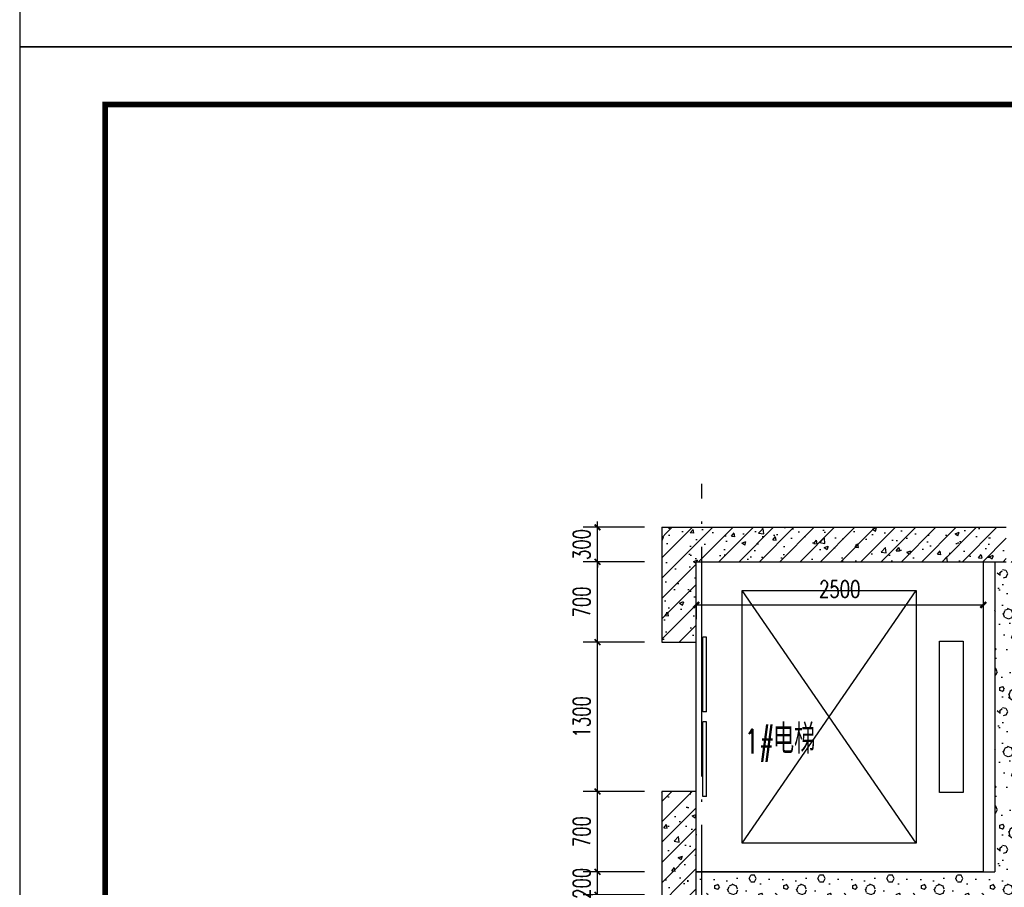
# Model space of a CAD drawing. Extents: x 797781 to 1255204, y 21234 to 1024248.
# Tile 856 of 1056: x 1146159 to 1154736, y 597695 to 605251. Entities that reach past the tile are written whole.
import ezdxf

# ---------------------------------------------------------------- set-up
doc = ezdxf.new("R2010")
doc.units = 0
doc.header["$LTSCALE"] = 1000
doc.header["$MEASUREMENT"] = 0
doc.linetypes.add('230303生产综合楼-平面图_t8$0$DOTE', pattern=[2.42, 2, -0.2, 0.02, -0.2])
for name, color, linetype in [('230303生产综合楼-平面图_t8$0$A-PLAN-EVTR', 2, 'Continuous'), ('230303生产综合楼-平面图_t8$0$DOTE', 1, '230303生产综合楼-平面图_t8$0$DOTE'), ('230303生产综合楼-平面图_t8$0$H-楼板留洞', 6, 'Continuous'), ('230303生产综合楼-平面图_t8$0$PUB_DIM', 3, 'Continuous'), ('230303生产综合楼-平面图_t8$0$PUB_HATCH', 8, 'Continuous'), ('230303生产综合楼-平面图_t8$0$PUB_TEXT', 7, 'Continuous'), ('230303生产综合楼-平面图_t8$0$WALL', 40, 'Continuous'), ('230303生产综合楼-平面图_t8$0$WINDOW', 4, 'Continuous'), ('PUB_DIM', 3, 'Continuous'), ('PUB_TITLE', 4, 'Continuous')]:
    doc.layers.add(name, color=color, linetype=linetype)
doc.styles.add('230303生产综合楼-平面图_t8$0$_TCH_DIM', font='SIMPLEX', dxfattribs={"bigfont": 'GBCBIG'})
doc.styles.add('230303生产综合楼-平面图_T8$0$_TCH_DIM_T3', font='SIMPLEX', dxfattribs={"width": 0.705882, "bigfont": 'GBCBIG'})
doc.styles.add('_TCH_DIM_T3', font='SIMPLEX', dxfattribs={"width": 0.705882, "bigfont": 'GBCBIG'})
doc.dimstyles.new('230303生产综合楼-平面图_T8$0$_TCH_ARCH&&50', dxfattribs={"dimtxt": 148.75, "dimasz": 50, "dimexe": 125, "dimexo": 150, "dimgap": 63.125, "dimtad": 1, "dimdec": 0, "dimzin": 0, "dimdsep": 46, "dimtxsty": '230303生产综合楼-平面图_T8$0$_TCH_DIM_T3', "dimblk": '230303生产综合楼-平面图_t8$0$_ArchTick', "dimcen": 0.09, "dimclrt": 7, "dimazin": 2, "dimtfac": 1, "dimtdec": 0, "dimtix": 1, "dimtmove": 2, "dimatfit": 3, "dimfxl": 1, "dimtolj": 1, "dimtzin": 0, "dimarcsym": 0})
doc.dimstyles.new('_TCH_ARCH&&50', dxfattribs={"dimtxt": 148.75, "dimasz": 50, "dimexe": 125, "dimexo": 150, "dimgap": 63.125, "dimtad": 1, "dimdec": 0, "dimzin": 0, "dimdsep": 46, "dimtxsty": '_TCH_DIM_T3', "dimblk": 'ARCHTICK', "dimcen": 0.09, "dimclrt": 7, "dimazin": 2, "dimtfac": 1, "dimtdec": 0, "dimtix": 1, "dimtmove": 2, "dimatfit": 3, "dimfxl": 1, "dimtolj": 1, "dimtzin": 0, "dimarcsym": 0})
pattern_1 = [(0, (177, -183), (300, 600), [0, -600]), (0, (-174, -264), (300, 600), [0, -600]), (0, (21, -270), (300, 600), [0, -600]), (0, (234, -93), (300, 600), [0, -600]), (0, (-15, -300), (300, 600), [0, -600]), (0, (294, 285), (300, 600), [0, -600]), (0, (111, 237), (300, 600), [0, -600]), (0, (207, 162), (300, 600), [0, -600]), (0, (-282, 150), (300, 600), [0, -600]), (0, (12, 123), (300, 600), [0, -600]), (0, (-102, -30), (300, 600), [0, -600]), (0, (-96, -255), (300, 600), [0, -600]), (0, (129, -279), (300, 600), [0, -600]), (0, (294, -15), (300, 600), [0, -600]), (0, (-267, -108), (300, 600), [0, -600]), (0, (-216, -6), (300, 600), [0, -600]), (0, (18, -48), (300, 600), [0, -600]), (0, (-66, -135), (300, 600), [0, -600]), (0, (-114, 63), (300, 600), [0, -600]), (0, (-39, 288), (300, 600), [0, -600]), (0, (-243, -234), (300, 600), [0, -600]), (0, (87, 165), (300, 600), [0, -600]), (0, (-192, 174), (300, 600), [0, -600]), (0, (-240, 252), (300, 600), [0, -600]), (130.601294, (257.143, 97.143), (-1499.9999834, 1800.0000079), [26.34155, -11037.111]), (18.434949, (214.29, 108.57), (1499.9999945, 599.9999956), [27.10524, -3767.6279]), (90, (214.3, 82.86), (300, 600), [25.71428, -1174.28565]), (161.565051, (240, 74.29), (-1500.0000076, 599.999955), [27.10524, -3767.6279]), (53.130102, (240, 74.29), (300.000001, 600), [28.57143, -2971.4285]), (135, (262.86, -231.43), (-300.000036, 599.99996), [24.24366, -1672.8126]), (45, (228.57, -231.43), (299.999998, 599.999998), [24.24366, -1672.8126]), (135, (245.71, -248.57), (-300.000036, 599.99996), [24.24366, -1672.8126]), (45, (245.71, -248.57), (299.999998, 599.999998), [24.24366, -1672.8126]), (116.56505, (-25.7, 171.43), (-5e-05, 1199.99997), [31.94383, -638.8765]), (180, (-40, 200), (-300, 600), [34.28572, -565.71425]), (63.43495, (-88.57, 171.43), (3e-06, 1200), [31.94383, -638.8765]), (116.56505, (-74.3, 142.86), (-5e-05, 1199.99997), [31.94383, -638.8765]), (0, (-74.3, 142.86), (300, 600), [34.28572, -565.71425]), (63.43495, (-40, 142.86), (3e-06, 1200), [31.94383, -638.8765]), (107.102728, (200, -31.429), (-899.9999656, 3000.00000484), [38.86135, -16282.9025]), (143.972626, (188.57, 5.714), (-5699.9999277, 4199.9999952), [38.86135, -8122.02]), (180, (157.14, 28.6), (-300, 600), [37.14286, -562.8571]), (36.0273733, (88.57, 5.714), (5699.9999579, 4199.9999547), [38.86135, -8122.02]), (71.565051, (77.14, -28.57), (900.0000046, 2999.999995), [36.14032, -3758.5928]), (107.102728, (88.571, -65.714), (-899.9999656, 3000.00000484), [38.86135, -16282.9025]), (143.972626, (120, -88.57), (-5699.9999277, 4199.9999952), [38.86135, -8122.02]), (0, (120, -88.6), (300, 600), [37.14286, -562.8571]), (36.0273733, (157.143, -88.57), (5699.9999579, 4199.9999547), [38.86135, -8122.02]), (71.565051, (188.57, -65.71), (900.0000046, 2999.999995), [36.14032, -3758.5928]), (150.255118, (205.714, 248.57), (-900.000002, 599.9999926), [23.03502, -4814.3196]), (90, (185.7, 237.14), (300, 600), [22.85714, -1177.14275]), (29.744881, (185.714, 237.14), (900.0000005, 599.999997), [23.03502, -4814.3196]), (116.56505, (65.7, -177.14), (-5e-05, 1199.99997), [31.94383, -638.8765]), (168.690067, (51.43, -148.57), (-2700.000002, 599.999985), [29.13725, -6089.6855]), (41.185925, (0, -162.857), (7499.99995456, 6599.9999423), [30.37184, -12725.802]), (90, (0, -191.43), (300, 600), [28.57143, -1171.4285]), (138.814074, (22.857, -211.429), (-7499.9998667, 6600.00004204), [30.37184, -12725.802]), (16.6992442, (22.857, -211.429), (9899.9999255, 2999.9999686), [29.82945, -12498.5375]), (60.945396, (51.43, -202.857), (299.9999992, 599.9999947), [29.41609, -12325.3395]), (109.983106, (-185.714, 74.286), (-1500.00000565, 4199.9999889), [33.442, -14012.1975]), (155.556045, (-197.143, 105.714), (-3900.00001487, 1799.9999626), [34.52299, -14465.1315]), (24.4439547, (-260, 105.714), (3900.00000195, 1799.99999134), [34.52299, -14465.1315]), (70.0168934, (-271.429, 74.286), (1500.0000045, 4199.9999896), [33.442, -14012.1975]), (109.983106, (-260, 42.857), (-1500.00000565, 4199.9999889), [33.442, -14012.1975]), (160.016893, (-228.57, 31.43), (-1500.0000009, 599.9999727), [33.442, -6989.3775]), (19.9831065, (-228.57, 31.43), (1499.9999918, 599.999999), [33.442, -6989.3775]), (70.0168934, (-197.143, 42.857), (1500.0000045, 4199.9999896), [33.442, -14012.1975]), (122.005383, (37.14, 20), (-300.0000403, 599.9999694), [26.95423, -5633.434]), (18.434949, (-2.86, 34.29), (1499.9999945, 599.9999956), [27.10524, -3767.6279]), (90, (-2.86, 8.57), (300, 600), [25.71428, -1174.28565]), (161.565051, (22.86, 0), (-1500.0000076, 599.999955), [27.10524, -3767.6279]), (54.4623222, (22.857, 0), (2099.999997, 2999.9999955), [24.57807, -10298.2115]), (116.56505, (-137.14, -125.7), (-5e-05, 1199.99997), [31.94383, -638.8765]), (180, (-151.4, -97.14), (-300, 600), [31.42857, -568.5714]), (59.0362434, (-200, -125.714), (300.000001, 599.999997), [33.31973, -6963.822]), (120.963756, (-182.857, -154.286), (-300.000041, 599.9999724), [33.31973, -6963.822]), (0, (-182.86, -154.3), (300, 600), [31.42857, -568.5714]), (63.43495, (-151.43, -154.3), (3e-06, 1200), [31.94383, -638.8765])]
pattern_2 = [(45, (0, 0), (-88.388348, 88.388348), []), (50, (0, 0), (358.63009, -31.37607), [37.5, -412.5]), (355, (0, 0), (-69.37567, 376.09607), [30, -330]), (100.4514, (29.9, -2.6), (289.25469, 344.71977), [31.8701, -350.57106]), (46.1842, (0, 100), (533.62052, -82.7595), [56.25, -618.75]), (96.6356, (44.47, 93.1), (467.33135, 487.05894), [47.80514, -525.8565]), (351.1842, (0, 100), (467.33097, 487.0593), [45, -495]), (21, (50, 75), (298.453526, -201.309445), [37.5, -412.5]), (326, (50, 75), (121.65767, 362.57502), [30, -330]), (71.4514, (74.87, 58.22), (420.11131, 161.26525), [31.8701, -350.57106]), (37.5, (0, 0), (6.079928, 166.446927), [0, -326, 0, -335, 0, -331.25]), (7.5, (0, 0), (131.534769, 197.205856), [0, -191, 0, -318.5, 0, -126.25]), (327.5, (-111.5, 0), (266.911218, -11.277436), [0, -125, 0, -390, 0, -517.5]), (317.5, (-161.5, 0), (291.593085, 50.05249), [0, -162.5, 0, -259, 0, -367.5])]

# ---------------------------------------------------------------- blocks, each defined once
blk = doc.blocks.new('_ArchTick')
at = {"color": 0, "linetype": 'ByBlock', "const_width": 0.4}
blk.add_lwpolyline([(-0.5, -0.5), (0.5, 0.5)], dxfattribs=at)
blk = doc.blocks.new('*D2515')
at = {"layer": 'Defpoints', "color": 0, "transparency": 16777216}
for p in [(1152052.7, 600302), (1154552.7, 600302), (1154552.7, 600154.7)]:
    blk.add_point(p, dxfattribs=at)
at = {"layer": 'PUB_DIM', "color": 0, "lineweight": -2, "transparency": 16777216}
for p, q in [((1152052.7, 600154.7), (1154552.7, 600154.7)), ((1152052.7, 600152), (1152052.7, 600029.7)), ((1154552.7, 600152), (1154552.7, 600029.7))]:
    blk.add_line(p, q, dxfattribs=at)
at = {"layer": 'PUB_DIM', "color": 0, "lineweight": -2, "transparency": 16777216, "xscale": 50, "yscale": 50, "zscale": 50, "rotation": 180}
blk.add_blockref('_ArchTick', (1152052.7, 600154.7), dxfattribs=at)
at = {"layer": 'PUB_DIM', "color": 0, "lineweight": -2, "transparency": 16777216, "xscale": 50, "yscale": 50, "zscale": 50}
blk.add_blockref('_ArchTick', (1154552.7, 600154.7), dxfattribs=at)
at = {"layer": 'PUB_DIM', "color": 7, "transparency": 16777216, "insert": (1153302.7, 600292.2), "char_height": 148.75, "attachment_point": 5, "style": '_TCH_DIM_T3'}
blk.add_mtext('\\A1;2500', dxfattribs=at)
blk = doc.blocks.new('230303生产综合楼-平面图_t8$0$_ArchTick')
at = {"color": 0, "linetype": 'ByBlock', "const_width": 0.3}
blk.add_lwpolyline([(-0.5, -0.5), (0.5, 0.5)], dxfattribs=at)
blk = doc.blocks.new('*D3773')
at = {"layer": '230303生产综合楼-平面图_t8$0$PUB_DIM', "color": 0, "lineweight": -2, "transparency": 16777216}
for p, q in [((1151192.5, 597830), (1151192.5, 597880)), ((1151602.7, 597830), (1151067.5, 597830)), ((1151192.5, 597630), (1151192.5, 597830)), ((1151602.7, 597630), (1151067.5, 597630)), ((1151192.5, 597630), (1151192.5, 597580))]:
    blk.add_line(p, q, dxfattribs=at)
at = {"layer": 'Defpoints', "color": 0, "transparency": 16777216}
for p in [(1151192.5, 597830), (1151752.7, 597830), (1151752.7, 597630)]:
    blk.add_point(p, dxfattribs=at)
at = {"layer": '230303生产综合楼-平面图_t8$0$PUB_DIM', "color": 0, "lineweight": -2, "transparency": 16777216, "xscale": 50, "yscale": 50, "zscale": 50}
for p, rotation in [((1151192.5, 597830), 270), ((1151192.5, 597630), 90)]:
    blk.add_blockref('230303生产综合楼-平面图_t8$0$_ArchTick', p, dxfattribs=dict(at, rotation=rotation))
at = {"layer": '230303生产综合楼-平面图_t8$0$PUB_DIM', "color": 7, "transparency": 16777216, "insert": (1151055, 597730), "char_height": 148.75, "attachment_point": 5, "rotation": 90, "style": '230303生产综合楼-平面图_T8$0$_TCH_DIM_T3'}
blk.add_mtext('\\A1;200', dxfattribs=at)
blk = doc.blocks.new('*D3774')
at = {"layer": '230303生产综合楼-平面图_t8$0$PUB_DIM', "color": 0, "lineweight": -2, "transparency": 16777216}
for p, q in [((1151602.7, 598530), (1151067.5, 598530)), ((1151192.5, 597830), (1151192.5, 598530)), ((1151602.7, 597830), (1151067.5, 597830))]:
    blk.add_line(p, q, dxfattribs=at)
at = {"layer": 'Defpoints', "color": 0, "transparency": 16777216}
for p in [(1151192.5, 598530), (1151752.7, 598530), (1151752.7, 597830)]:
    blk.add_point(p, dxfattribs=at)
at = {"layer": '230303生产综合楼-平面图_t8$0$PUB_DIM', "color": 0, "lineweight": -2, "transparency": 16777216, "xscale": 50, "yscale": 50, "zscale": 50}
for p, rotation in [((1151192.5, 598530), 90), ((1151192.5, 597830), 270)]:
    blk.add_blockref('230303生产综合楼-平面图_t8$0$_ArchTick', p, dxfattribs=dict(at, rotation=rotation))
at = {"layer": '230303生产综合楼-平面图_t8$0$PUB_DIM', "color": 7, "transparency": 16777216, "insert": (1151055, 598180), "char_height": 148.75, "attachment_point": 5, "rotation": 90, "style": '230303生产综合楼-平面图_T8$0$_TCH_DIM_T3'}
blk.add_mtext('\\A1;700', dxfattribs=at)
blk = doc.blocks.new('*D3775')
at = {"layer": '230303生产综合楼-平面图_t8$0$PUB_DIM', "color": 0, "lineweight": -2, "transparency": 16777216}
for p, q in [((1151602.7, 599830), (1151067.5, 599830)), ((1151192.5, 598530), (1151192.5, 599830)), ((1151602.7, 598530), (1151067.5, 598530))]:
    blk.add_line(p, q, dxfattribs=at)
at = {"layer": 'Defpoints', "color": 0, "transparency": 16777216}
for p in [(1151192.5, 599830), (1151752.7, 599830), (1151752.7, 598530)]:
    blk.add_point(p, dxfattribs=at)
at = {"layer": '230303生产综合楼-平面图_t8$0$PUB_DIM', "color": 0, "lineweight": -2, "transparency": 16777216, "xscale": 50, "yscale": 50, "zscale": 50}
for p, rotation in [((1151192.5, 599830), 90), ((1151192.5, 598530), 270)]:
    blk.add_blockref('230303生产综合楼-平面图_t8$0$_ArchTick', p, dxfattribs=dict(at, rotation=rotation))
at = {"layer": '230303生产综合楼-平面图_t8$0$PUB_DIM', "color": 7, "transparency": 16777216, "insert": (1151055, 599180), "char_height": 148.75, "attachment_point": 5, "rotation": 90, "style": '230303生产综合楼-平面图_T8$0$_TCH_DIM_T3'}
blk.add_mtext('\\A1;1300', dxfattribs=at)
blk = doc.blocks.new('*D3776')
at = {"layer": '230303生产综合楼-平面图_t8$0$PUB_DIM', "color": 0, "lineweight": -2, "transparency": 16777216}
for p, q in [((1151602.7, 600530), (1151067.5, 600530)), ((1151192.5, 599830), (1151192.5, 600530)), ((1151602.7, 599830), (1151067.5, 599830))]:
    blk.add_line(p, q, dxfattribs=at)
at = {"layer": 'Defpoints', "color": 0, "transparency": 16777216}
for p in [(1151192.5, 600530), (1151752.7, 600530), (1151752.7, 599830)]:
    blk.add_point(p, dxfattribs=at)
at = {"layer": '230303生产综合楼-平面图_t8$0$PUB_DIM', "color": 0, "lineweight": -2, "transparency": 16777216, "xscale": 50, "yscale": 50, "zscale": 50}
for p, rotation in [((1151192.5, 600530), 90), ((1151192.5, 599830), 270)]:
    blk.add_blockref('230303生产综合楼-平面图_t8$0$_ArchTick', p, dxfattribs=dict(at, rotation=rotation))
at = {"layer": '230303生产综合楼-平面图_t8$0$PUB_DIM', "color": 7, "transparency": 16777216, "insert": (1151055, 600180), "char_height": 148.75, "attachment_point": 5, "rotation": 90, "style": '230303生产综合楼-平面图_T8$0$_TCH_DIM_T3'}
blk.add_mtext('\\A1;700', dxfattribs=at)
blk = doc.blocks.new('*D3777')
at = {"layer": '230303生产综合楼-平面图_t8$0$PUB_DIM', "color": 0, "lineweight": -2, "transparency": 16777216}
for p, q in [((1151602.7, 600830), (1151067.5, 600830)), ((1151192.5, 600830), (1151192.5, 600880)), ((1151192.5, 600530), (1151192.5, 600830)), ((1151602.7, 600530), (1151067.5, 600530)), ((1151192.5, 600530), (1151192.5, 600480))]:
    blk.add_line(p, q, dxfattribs=at)
at = {"layer": 'Defpoints', "color": 0, "transparency": 16777216}
for p in [(1151192.5, 600830), (1151752.7, 600830), (1151752.7, 600530)]:
    blk.add_point(p, dxfattribs=at)
at = {"layer": '230303生产综合楼-平面图_t8$0$PUB_DIM', "color": 0, "lineweight": -2, "transparency": 16777216, "xscale": 50, "yscale": 50, "zscale": 50}
for p, rotation in [((1151192.5, 600830), 270), ((1151192.5, 600530), 90)]:
    blk.add_blockref('230303生产综合楼-平面图_t8$0$_ArchTick', p, dxfattribs=dict(at, rotation=rotation))
at = {"layer": '230303生产综合楼-平面图_t8$0$PUB_DIM', "color": 7, "transparency": 16777216, "insert": (1151055, 600680), "char_height": 148.75, "attachment_point": 5, "rotation": 90, "style": '230303生产综合楼-平面图_T8$0$_TCH_DIM_T3'}
blk.add_mtext('\\A1;300', dxfattribs=at)
blk = doc.blocks.new('230303生产综合楼-平面图_t8$0$$DORLIB2D$00000127')
at = {"color": 0}
for points in [[(-0.5333, 0.7949), (-0.5333, 0.6904)], [(-0.0333, 0.7949), (-0.5333, 0.7949)], [(-0.0333, 0.7949), (-0.0333, 0.6904)], [(0.5333, 0.7949), (0.0333, 0.7949)], [(0.0333, 0.7949), (0.0333, 0.6904)], [(0.5333, 0.7949), (0.5333, 0.6904)], [(-0.0333, 0.6904), (-0.5333, 0.6904)], [(0.5333, 0.6904), (0.0333, 0.6904)], [(0.5, 0.5), (-0.5, 0.5)]]:
    blk.add_lwpolyline(points, dxfattribs=at)

msp = doc.modelspace()

# ---------------------------------------------------------------- hatches: boundary and pattern name
at = {"layer": '230303生产综合楼-平面图_t8$0$PUB_HATCH'}
h = msp.add_hatch(dxfattribs=at)
h.set_pattern_fill('钢筋混凝土', color=256, scale=50, style=0)
h.set_pattern_definition(pattern_2)
h.paths.add_polyline_path([(1151752.7, 600830), (1152052.7, 600530), (1154752.7, 600530), (1154752.7, 600830)])
h = msp.add_hatch(dxfattribs=at)
h.set_pattern_fill('钢筋混凝土', color=256, scale=50, style=0)
h.set_pattern_definition(pattern_2)
h.paths.add_polyline_path([(1151752.7, 600830), (1151752.7, 599830), (1152052.7, 599830), (1152052.7, 600530)])
h = msp.add_hatch(dxfattribs=at)
h.set_pattern_fill('加气混凝土', color=256, scale=50, style=0)
h.set_pattern_definition(pattern_1)
h.paths.add_polyline_path([(1154852.7, 600530), (1154652.7, 600530), (1154652.7, 599830), (1154786.1, 599830), (1154852.7, 599930)])
h = msp.add_hatch(dxfattribs=at)
h.set_pattern_fill('加气混凝土', color=256, scale=50, style=0)
h.set_pattern_definition(pattern_1)
h.paths.add_polyline_path([(1154786.1, 599830), (1154652.7, 599830), (1154652.7, 597830), (1154719.4, 597730), (1154852.7, 597730), (1154852.7, 599730)])
h = msp.add_hatch(dxfattribs=at)
h.set_pattern_fill('钢筋混凝土', color=256, scale=50, style=0)
h.set_pattern_definition(pattern_2)
h.paths.add_polyline_path([(1152052.7, 597730), (1152052.7, 598530), (1151752.7, 598530), (1151752.7, 597730)])
h = msp.add_hatch(dxfattribs=at)
h.set_pattern_fill('加气混凝土', color=256, scale=50, style=0)
h.set_pattern_definition(pattern_1)
h.paths.add_polyline_path([(1152052.7, 597830), (1152052.7, 597630), (1154652.7, 597630), (1154719.4, 597730), (1154652.7, 597830)])
h = msp.add_hatch(dxfattribs=at)
h.set_pattern_fill('钢筋混凝土', color=256, scale=50, style=0)
h.set_pattern_definition(pattern_2)
h.paths.add_polyline_path([(1151752.7, 597730), (1151752.7, 596930), (1152052.7, 596930), (1152052.7, 597730)])
h = msp.add_hatch(dxfattribs=at)
h.set_pattern_fill('加气混凝土', color=256, scale=50, style=0)
h.set_pattern_definition(pattern_1)
h.paths.add_polyline_path([(1154719.4, 597730), (1154652.7, 597630), (1154652.7, 594930), (1154719.4, 594830), (1154852.7, 594830), (1154852.7, 597730)])

# ---------------------------------------------------------------- linework, layer by layer
at = {"layer": '230303生产综合楼-平面图_t8$0$A-PLAN-EVTR'}
for p, q in [((1152452.7, 598080), (1153967.7, 600280)), ((1153967.7, 598080), (1152452.7, 600280)), ((1152452.7, 600280), (1153967.7, 600280)), ((1152452.7, 598080), (1152452.7, 600280)), ((1153967.7, 600280), (1153967.7, 598080)), ((1154172.7, 599840), (1154377.7, 599840)), ((1154172.7, 598520), (1154172.7, 599840)), ((1154377.7, 599840), (1154377.7, 598520)), ((1154377.7, 598520), (1154172.7, 598520)), ((1153967.7, 598080), (1152452.7, 598080))]:
    msp.add_line(p, q, dxfattribs=at)
at = {"layer": '230303生产综合楼-平面图_t8$0$DOTE'}
msp.add_line((1152102.7, 591400.2), (1152102.7, 601209.8), dxfattribs=at)
at = {"layer": '230303生产综合楼-平面图_t8$0$H-楼板留洞'}
msp.add_lwpolyline([(1152052.7, 600530), (1154552.7, 600530), (1154552.7, 597830), (1152052.7, 597830)], close=True, dxfattribs=at)
at = {"layer": '230303生产综合楼-平面图_t8$0$WALL'}
for p, q in [((1151752.7, 600830), (1154752.7, 600830)), ((1151752.7, 600830), (1151752.7, 599830)), ((1152052.7, 600530), (1154752.7, 600530)), ((1152052.7, 599830), (1152052.7, 600530)), ((1154652.7, 600530), (1154652.7, 599830)), ((1151752.7, 599830), (1152052.7, 599830)), ((1154652.7, 599830), (1154652.7, 597830)), ((1152052.7, 598530), (1151752.7, 598530)), ((1151752.7, 598530), (1151752.7, 597730)), ((1152052.7, 597730), (1152052.7, 598530)), ((1152052.7, 597830), (1154652.7, 597830)), ((1151752.7, 597730), (1151752.7, 596930)), ((1152052.7, 596930), (1152052.7, 597730))]:
    msp.add_line(p, q, dxfattribs=at)
at = {"layer": 'PUB_TITLE'}
for points in [[(1146159.4, 605013.1), (1175859.4, 605013.1), (1175859.4, 647063.1), (1146159.4, 647063.1)], [(1146159.4, 575313.1), (1198709.4, 575313.1), (1198709.4, 605013.1), (1146159.4, 605013.1)]]:
    msp.add_lwpolyline(points, close=True, dxfattribs=at)
at = {"layer": 'PUB_TITLE', "const_width": 50}
msp.add_lwpolyline([(1146904.2, 575813.1), (1197704.2, 575813.1), (1197704.2, 604513.1), (1146904.2, 604513.1)], close=True, dxfattribs=at)

# ---------------------------------------------------------------- block references
at = {"layer": '230303生产综合楼-平面图_t8$0$WINDOW', "xscale": 1300, "yscale": 300, "zscale": 300, "rotation": 270}
msp.add_blockref('230303生产综合楼-平面图_t8$0$$DORLIB2D$00000127', (1151902.7, 599180), dxfattribs=at)

# ---------------------------------------------------------------- texts
at = {"layer": '230303生产综合楼-平面图_t8$0$PUB_TEXT', "style": '230303生产综合楼-平面图_t8$0$_TCH_DIM'}
msp.add_text('电梯', height=255.32, dxfattribs=at).set_placement((1152721.2, 598859.5))
at = {"layer": '230303生产综合楼-平面图_t8$0$PUB_TEXT', "style": '230303生产综合楼-平面图_t8$0$_TCH_DIM', "width": 0.705882}
msp.add_text('1#', height=212.5, dxfattribs=at).set_placement((1152471.2, 598859.5))

# ---------------------------------------------------------------- dimensions: what is measured, and where the dimension line sits
at = {"layer": '230303生产综合楼-平面图_t8$0$PUB_DIM'}
for p1, p2, picture, middle in [((1151752.7, 600530), (1151752.7, 600830), '*D3777', (1151055, 600680)), ((1151752.7, 599830), (1151752.7, 600530), '*D3776', (1151055, 600180)), ((1151752.7, 598530), (1151752.7, 599830), '*D3775', (1151055, 599180)), ((1151752.7, 597830), (1151752.7, 598530), '*D3774', (1151055, 598180)), ((1151752.7, 597630), (1151752.7, 597830), '*D3773', (1151055, 597730))]:
    dim = msp.add_aligned_dim(p1=p1, p2=p2, distance=560.2, dimstyle='230303生产综合楼-平面图_T8$0$_TCH_ARCH&&50', dxfattribs=at)
    dim.commit()
    dim.dimension.update_dxf_attribs({"geometry": picture, "text_midpoint": middle})
at = {"layer": 'PUB_DIM'}
dim = msp.add_aligned_dim(p1=(1152052.7, 600302), p2=(1154552.7, 600302), distance=-147.3, dimstyle='_TCH_ARCH&&50', dxfattribs=at)
dim.commit()
dim.dimension.update_dxf_attribs({"geometry": '*D2515', "text_midpoint": (1153302.7, 600292.2)})

doc.saveas('drawing.dxf')
